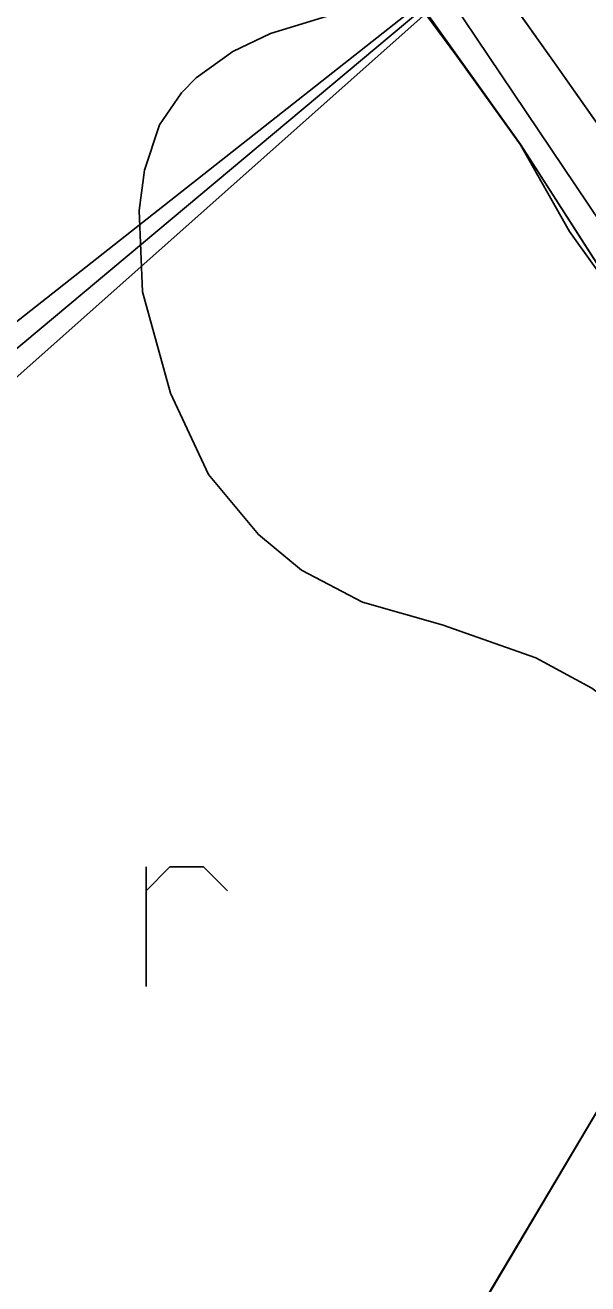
# Model space of a CAD drawing. Extents: x -662620 to -656370, y -1067090 to -1062990.
# Drawn here: x -658058.1 to -657955.1, y -1064517.4 to -1064286.8 of the extents above; entities that cross this region are included whole.
import ezdxf

# ---------------------------------------------------------------- set-up
doc = ezdxf.new("R2010")
doc.units = 0
for name, color, linetype in [('ELEK__VEDENÍ_VVN_-_NADZEMNÍ', 7, 'Continuous'), ('ORNÁ_PŮDA_-_STÁVAJÍCÍ', 7, 'Continuous'), ('ORNÁ_PŮDA_-_ZNAČKA', 7, 'Continuous'), ('OSTATNÍ_PLOCHA_-_STÁVAJÍCÍ', 7, 'Continuous'), ('Regionální_biokoridor_-_navržený', 7, 'Continuous'), ('SILNICE_II__TŘÍDY_A_III__TŘÍDY', 7, 'Continuous'), ('TRVALÝ_TRÁVNÍ_POROST_-_NAVRŽENÝ', 7, 'Continuous'), ('VRSTEVNICE_ZDŮRAZNĚNÁ', 7, 'Continuous')]:
    doc.layers.add(name, color=color, linetype=linetype)

msp = doc.modelspace()

# ---------------------------------------------------------------- linework, layer by layer
at = {"layer": 'ELEK__VEDENÍ_VVN_-_NADZEMNÍ'}
for points in [[(-658238.99, -1064486.08), (-658170.95, -1064428.79), (-657958.87, -1064261.58)], [(-658228.09, -1064487.02), (-658165.82, -1064434.87), (-657958.87, -1064261.58)], [(-658216.97, -1064487.98), (-658160.59, -1064440.97), (-657958.87, -1064261.58)]]:
    msp.add_lwpolyline(points, dxfattribs=at)
at = {"layer": 'ORNÁ_PŮDA_-_STÁVAJÍCÍ'}
for p, q in [((-657961.2, -1064293.7), (-657989.8, -1064253.3)), ((-657995.64, -1064269.9), (-657979.08, -1064292.49)), ((-657979.08, -1064292.49), (-657967.41, -1064308.73)), ((-657942.7, -1064320), (-657961.2, -1064293.7)), ((-657967.41, -1064308.73), (-657958.48, -1064324.59)), ((-657958.48, -1064324.59), (-657946.49, -1064341.35))]:
    msp.add_line(p, q, dxfattribs=at)
for points in [[(-657740.2, -1064252.23), (-657755.14, -1064272.3), (-657771.15, -1064291.5), (-657778.64, -1064299.77), (-657788.71, -1064311.4), (-657858.53, -1064393.18), (-657875.79, -1064416.81), (-657877.08, -1064418.58), (-657878.85, -1064420.99), (-657878.85, -1064421), (-657878.85, -1064421.01), (-657894.6, -1064394.8), (-657942.7, -1064320), (-657961.2, -1064293.7), (-657989.8, -1064253.3), (-658007.5, -1064228.9), (-658009.06, -1064225.61), (-658018.25, -1064206.31), (-658025.95, -1064191.53), (-658027.26, -1064181.72), (-658028.33, -1064174.93), (-658031.36, -1064171.96), (-658042.69, -1064166.9)], [(-657995.64, -1064269.9), (-657979.08, -1064292.49), (-657967.41, -1064308.73), (-657958.48, -1064324.59), (-657946.49, -1064341.35), (-657933.32, -1064363.41), (-657931.33, -1064366.5), (-657905.96, -1064408.7), (-657903.33, -1064420.74), (-657903.73, -1064435.61), (-657906.64, -1064450.33), (-657908.87, -1064454.91), (-657913.34, -1064463.55), (-657919.14, -1064472.5), (-657930.27, -1064493.27), (-657936.26, -1064503.14), (-657939.76, -1064514.15), (-657941.75, -1064517.03), (-657941.91, -1064517.34), (-657955.08, -1064538.77)]]:
    msp.add_lwpolyline(points, dxfattribs=at)
at = {"layer": 'ORNÁ_PŮDA_-_ZNAČKA'}
for points in [[(-658036, -1064441), (-658036, -1064462.93)], [(-658036, -1064445.39), (-658031.61, -1064441)], [(-658031.61, -1064441), (-658025.47, -1064441)], [(-658025.47, -1064441), (-658021.09, -1064445.39)]]:
    msp.add_lwpolyline(points, dxfattribs=at)
at = {"layer": 'OSTATNÍ_PLOCHA_-_STÁVAJÍCÍ'}
for p, q in [((-657967.39, -1064308.71), (-658024.75, -1064228.23)), ((-658024.75, -1064228.23), (-657967.39, -1064308.71)), ((-658024.75, -1064228.23), (-657967.39, -1064308.71)), ((-657989.8, -1064253.3), (-657961.2, -1064293.7)), ((-657979.08, -1064292.49), (-657995.64, -1064269.9)), ((-657979.08, -1064292.49), (-657995.64, -1064269.9)), ((-657967.41, -1064308.73), (-657979.08, -1064292.49)), ((-657967.41, -1064308.73), (-657979.08, -1064292.49)), ((-657961.2, -1064293.7), (-657942.7, -1064320)), ((-657958.48, -1064324.59), (-657967.41, -1064308.73)), ((-657958.48, -1064324.59), (-657967.41, -1064308.73)), ((-657946.47, -1064341.33), (-657967.39, -1064308.71)), ((-657967.39, -1064308.71), (-657946.47, -1064341.33)), ((-657967.39, -1064308.71), (-657946.47, -1064341.33)), ((-657946.49, -1064341.35), (-657958.48, -1064324.59)), ((-657946.49, -1064341.35), (-657958.48, -1064324.59))]:
    msp.add_line(p, q, dxfattribs=at)
for points in [[(-658079.5, -1064166), (-658052.8, -1064138.1), (-658055.6, -1064141.8), (-658058, -1064151.1), (-658057.6, -1064158), (-658055.1, -1064163.5), (-658050.03, -1064171.87), (-658038.2, -1064187.5), (-658007.5, -1064228.9), (-657989.8, -1064253.3), (-657961.2, -1064293.7), (-657942.7, -1064320), (-657894.6, -1064394.8), (-657878.85, -1064421.01), (-657890.37, -1064430.33), (-657905.95, -1064408.7), (-657946.47, -1064341.33), (-657967.39, -1064308.71), (-658024.75, -1064228.23), (-658031.84, -1064218.19), (-658037.12, -1064211.53), (-658058.25, -1064184.89)], [(-658058.25, -1064184.89), (-658037.12, -1064211.53), (-658031.84, -1064218.19), (-658024.75, -1064228.23), (-657967.39, -1064308.71), (-657946.47, -1064341.33), (-657905.95, -1064408.7), (-657931.33, -1064366.5), (-657933.32, -1064363.41), (-657946.49, -1064341.35), (-657958.48, -1064324.59), (-657967.41, -1064308.73), (-657979.08, -1064292.49), (-657995.64, -1064269.9), (-658003.91, -1064258.68), (-658011.75, -1064248.05), (-658019.62, -1064236.07), (-658028.53, -1064229.16), (-658034.05, -1064224.8), (-658039.34, -1064224.59), (-658048.99, -1064230.14), (-658062.54, -1064241.81)], [(-658058.25, -1064184.89), (-658037.12, -1064211.53), (-658031.84, -1064218.19), (-658024.75, -1064228.23), (-657967.39, -1064308.71), (-657946.47, -1064341.33), (-657905.95, -1064408.7), (-657931.33, -1064366.5), (-657933.32, -1064363.41), (-657946.49, -1064341.35), (-657958.48, -1064324.59), (-657967.41, -1064308.73), (-657979.08, -1064292.49), (-657995.64, -1064269.9), (-658003.91, -1064258.68), (-658011.75, -1064248.05), (-658019.62, -1064236.07), (-658028.53, -1064229.16), (-658034.05, -1064224.8), (-658039.34, -1064224.59), (-658048.99, -1064230.14), (-658062.54, -1064241.81)]]:
    msp.add_lwpolyline(points, dxfattribs=at)
at = {"layer": 'Regionální_biokoridor_-_navržený'}
msp.add_lwpolyline([(-658027.53, -1064610.46), (-657942.38, -1064467.22), (-657916.14, -1064416.03), (-657905.53, -1064404.96), (-657892.79, -1064390.24), (-657853.49, -1064341.68), (-657763.52, -1064234.27), (-657681.49, -1064144.28)], dxfattribs=at)
at = {"layer": 'SILNICE_II__TŘÍDY_A_III__TŘÍDY'}
msp.add_lwpolyline([(-658555.07, -1063074.05), (-658540.5, -1063108.4), (-658397.92, -1063563.2), (-658298.44, -1064021.1), (-658133.44, -1064101.46), (-658076.09, -1064145.83), (-658032.54, -1064204.21), (-657875.16, -1064438.43), (-657747.41, -1064633.76), (-657735.37, -1064671.72), (-657740.93, -1064805.95), (-657767.12, -1064860.62), (-657773.05, -1064962.28), (-657761.64, -1065052.54)], dxfattribs=at)
at = {"layer": 'TRVALÝ_TRÁVNÍ_POROST_-_NAVRŽENÝ'}
msp.add_lwpolyline([(-657988.49, -1064591.58), (-658002.08, -1064604.87), (-658010.8, -1064611.45), (-658017.63, -1064614.59), (-658026.99, -1064609.99), (-657942.38, -1064467.22), (-657916.14, -1064416.03), (-657908.72, -1064408.41), (-657903.33, -1064420.74), (-657903.73, -1064435.61), (-657906.64, -1064450.33), (-657919.14, -1064472.5), (-657955.08, -1064538.77), (-657984.72, -1064586.07)], close=True, dxfattribs=at)
at = {"layer": 'VRSTEVNICE_ZDŮRAZNĚNÁ'}
msp.add_lwpolyline([(-657994.14, -1064280.72), (-658002.23, -1064284.94), (-658013.23, -1064288.33), (-658020.09, -1064291.61), (-658026.81, -1064296.47), (-658029.53, -1064299.19), (-658033.53, -1064305.05), (-658036.25, -1064313.34), (-658037.25, -1064320.77), (-658036.67, -1064335.64), (-658031.53, -1064354.22), (-658024.53, -1064369.08), (-658015.38, -1064380.09), (-658007.52, -1064386.66), (-657996.37, -1064392.52), (-657981.79, -1064396.67), (-657964.64, -1064402.67), (-657954.35, -1064408.25), (-657947.77, -1064413.11), (-657942.77, -1064420.54), (-657937.91, -1064435.4), (-657934.62, -1064442.84), (-657920.89, -1064464.95)], dxfattribs=at)

doc.saveas('drawing.dxf')
